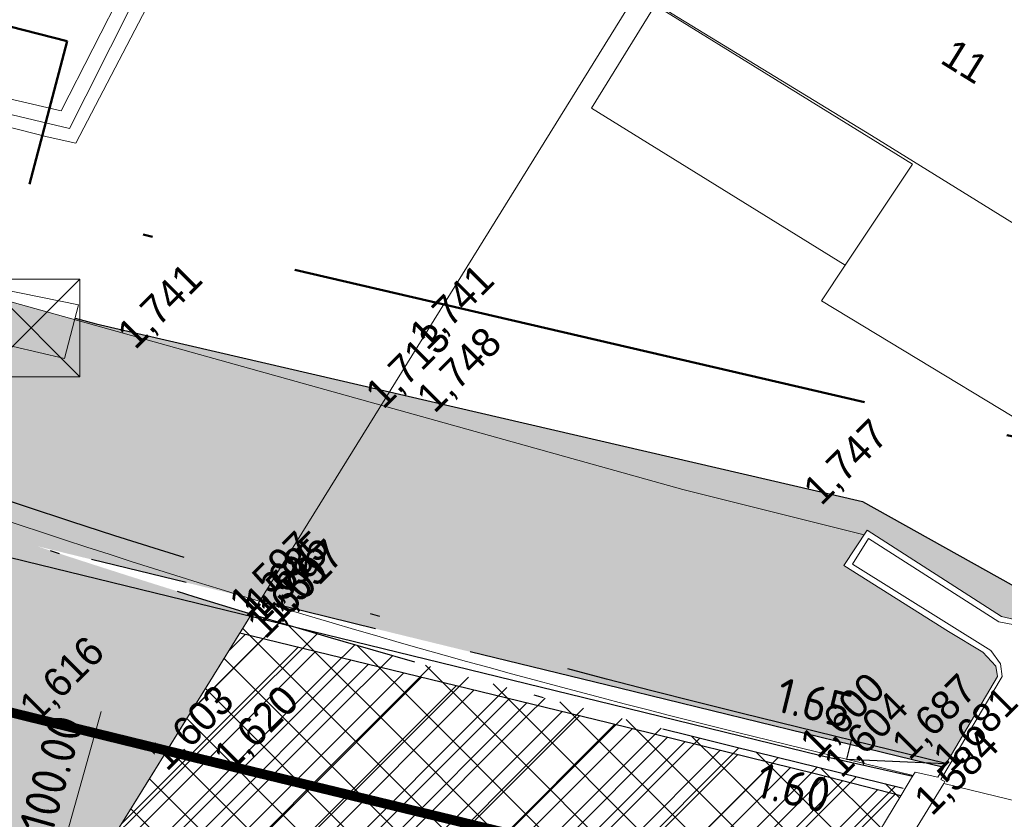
# Model space of a CAD drawing. Header units: millimetres. Extents: x 812 to 183790, y 13 to 580968.
# Tile 405 of 656: x 182747 to 182757, y 580785 to 580793. Entities that reach past the tile are written whole.
import ezdxf

# ---------------------------------------------------------------- set-up
doc = ezdxf.new("R2010")
doc.units = ezdxf.units.MM
doc.header["$LTSCALE"] = 5
for name, pattern in [('CENTRE', [50, 31.25, -6.25, 6.25, -6.25]), ('DASHDOT', [25.4, 12.7, -6.35, 0, -6.35]), ('DGN2', [448.0004, 224.0002, -224.0002]), ('DGN3', [672.0006000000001, 448.0004, -224.0002]), ('ORG-VW-030-270-STREEP-010', [3, 0.3, -2.7]), ('VH-GELEIDEBAND_50X200', [8, 4, -2, 0, -2]), ('VH-TROTTOIRBAND_180-200', [20, 10, -2, 2, -2, 2, -2]), ('VW-1-3_STREEP', [4, 1, -3]), ('XX-PROJECTGRENS', [18, 12, -3, 0, -3])]:
    doc.linetypes.add(name, pattern=pattern)
for name, color, linetype, lineweight in [('286_V_KANT_ASFALTVERHARDING', 252, 'Continuous', 9), ('287_V_KANT_BETONVERHARDING', 252, 'Continuous', 9), ('289_V_KANT_OPEN_VERHARDING', 252, 'Continuous', 9), ('344_V_VOEGOVERGANG', 252, 'Continuous', 9), ('afsluitpaal', 252, 'Continuous', 9), ('hek', 252, 'DGN3', 9), ('hoofdgebouw', 252, 'Continuous', 9), ('huisnummerreeks BGT', 252, 'Continuous', 9), ('N-BH-VH-KANTOPSLUITING_GELEIDEBAND_50X200-G', 20, 'VH-GELEIDEBAND_50X200', 30), ('N-Hoogte_Nieuw', 7, 'Continuous', 25), ('N-WE-KG-WERKGRENS-G', 7, 'XX-PROJECTGRENS', 50), ('N-WE-VH-KANTVERHARDING-G', 7, 'Continuous', 0), ('N-WEG-ASF-GOOTTEGEL', 7, 'DASHDOT', 25), ('N-XX-AL-M', 7, 'Continuous', 0), ('overbouw', 252, 'Continuous', 9), ('V-278_V_GOOT_LIJN', 7, 'Continuous', 25), ('V-afsluitpaal', 7, 'Continuous', 9), ('V-Goot gietasfalt', 10, 'CENTRE', 25), ('V-WE-VH-KANTOPSLUITING_TROTTOIRBAND_180 200-G', 6, 'VH-TROTTOIRBAND_180-200', 25)]:
    doc.layers.add(name, color=color, linetype=linetype, lineweight=lineweight)
for name, color, linetype in [('B-ALG-HOOGTES', 252, 'Continuous'), ('N-Verloopband', 7, 'Continuous'), ('V-WEG-ALG-LIJN', 7, 'Continuous')]:
    doc.layers.add(name, color=color, linetype=linetype)
for name, color, linetype, lineweight, true_color in [('gebouwinstallatiegrens', 1, 'DGN2', 0, 0xff0000), ('kunstwerk', 7, 'Continuous', 13, 0x00a800), ('N-BH-VW-MARKERING_LANGS_STREEP_30270_010-G', 7, 'ORG-VW-030-270-STREEP-010', 0, 0xffffff), ('V-233_V_1-3_STREEP_010CM', 7, 'VW-1-3_STREEP', 9, 0xffffff)]:
    doc.layers.add(name, color=color, linetype=linetype, lineweight=lineweight, true_color=true_color)
doc.layers.add('N-BH-VH-VERHARDING_BETON_GEWAPEND-G', color=252, linetype='Continuous', lineweight=5, true_color=0x696969, transparency=0.25)
for name, color, linetype, lineweight, transparency in [('N-WE-VH-VERHARDING_ASFALT-DEKLAAG ROOD-A', 250, 'Continuous', 5, 0.5), ('N-WE-VH-VERHARDING_ASFALT_ROOD-A', 12, 'Continuous', 9, 0.7), ('N-WE-VH-VERHARDING_TEGEL-A', 253, 'Continuous', 5, 0.75), ('V-WE-VH-VERHARDING_ASFALT_ROOD-A', 12, 'Continuous', 9, 0.5), ('V-WE-VH-VERHARDING_FREZEN DEKLAAGASFALT-A', 251, 'Continuous', 18, 0.25), ('V-WE-VH-VERHARDING_TEGEL-A', 253, 'Continuous', 18, 0.5)]:
    doc.layers.add(name, color=color, linetype=linetype, lineweight=lineweight, transparency=transparency)
doc.styles.add('isocp', font='isocp.shx')
doc.styles.add('NLCS-ISO-M200-T18', font='txt', dxfattribs={"height": 0.36})
doc.styles.add('NLCS-T25_0', font='txt')
doc.styles.add('Styledgn000', font='dgn000.shx')
doc.dimstyles.new('NLCS-M200-T18-PIJL_X_L2_H1', dxfattribs={"dimscale": 0.2, "dimtxt": 0.36, "dimasz": 2, "dimexe": 2, "dimexo": 1, "dimgap": 0.7, "dimtad": 1, "dimzin": 0, "dimdsep": 46, "dimtxsty": 'NLCS-ISO-M200-T18', "dimcen": 0, "dimdle": 2, "dimclrd": 256, "dimclre": 256, "dimclrt": 256, "dimadec": 1, "dimazin": 0, "dimtfac": 1, "dimtofl": 0, "dimtmove": 1, "dimatfit": 0, "dimfxl": 2, "dimfxlon": 1, "dimtfillclr": 254, "dimtolj": 1, "dimtzin": 0, "dimlwd": 18, "dimlwe": 18, "dimarcsym": 0})

# ---------------------------------------------------------------- blocks, each defined once
blk = doc.blocks.new('HINDER')
at = {"layer": 'afsluitpaal', "color": 251, "linetype": 'Continuous', "lineweight": 0, "true_color": 0x696969}
for p, q in [((-0.5, 0.5), (0.5, -0.5)), ((0.5, 0.5), (-0.5, -0.5))]:
    blk.add_line(p, q, dxfattribs=at)
at = {"layer": 'afsluitpaal', "color": 251, "linetype": 'Continuous', "lineweight": 0, "true_color": 0x696969, "flags": 128}
blk.add_lwpolyline([(-0.5, 0.5), (0.5, 0.5), (0.5, -0.5), (-0.5, -0.5), (-0.5, 0.5)], dxfattribs=at)
blk = doc.blocks.new('*D6764')
at = {"layer": 'Defpoints', "color": 0, "transparency": 16777216}
for p in [(182773.6834198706, 580878.878619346), (182746.6694586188, 580782.5965031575)]:
    blk.add_point(p, dxfattribs=at)
at = {"layer": 'N-XX-AL-M', "linetype": 'Continuous', "lineweight": 18, "transparency": 16777216}
blk.add_line((182747.640342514, 580786.0568899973), (182746.7775144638, 580782.9816316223), dxfattribs=at)
at = {"layer": 'N-XX-AL-M', "transparency": 16777216}
blk.add_solid([(182746.7133263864, 580782.9996409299), (182746.8417025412, 580782.9636223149), (182746.6694586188, 580782.5965031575)], dxfattribs=at)
at = {"layer": 'N-XX-AL-M', "transparency": 16777216, "insert": (182747.0901946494, 580785.2806469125), "char_height": 0.36, "attachment_point": 5, "rotation": 74.32742522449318, "style": 'NLCS-ISO-M200-T18'}
blk.add_mtext('\\A1;R100.00', dxfattribs=at)

msp = doc.modelspace()

# ---------------------------------------------------------------- hatches: boundary and pattern name
at = {"layer": 'N-BH-VH-VERHARDING_BETON_GEWAPEND-G'}
h = msp.add_hatch(dxfattribs=at)
h.set_pattern_fill('ANSI37', color=256, scale=0.075)
h.set_pattern_definition([(45, (0, 0), (-0.1683798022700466, 0.1683798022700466), []), (135, (0, 0), (-0.1683798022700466, -0.1683798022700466), [])])
edge = h.paths.add_edge_path()
edge.add_arc((182765.1387283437, 580830.5577915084), 50.22000022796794, 250.9245064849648, 256.9396331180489)
edge.add_line((182753.7901369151, 580781.6368563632), (182753.8042357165, 580781.6061493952))
edge.add_line((182753.8042357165, 580781.6061493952), (182753.8165005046, 580781.5794368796))
edge.add_line((182753.8165005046, 580781.5794368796), (182753.7915354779, 580781.4580938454))
edge.add_line((182753.7915354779, 580781.4580938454), (182753.7310332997, 580781.3712259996))
edge.add_line((182753.7310332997, 580781.3712259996), (182753.7095075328, 580781.3403197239))
edge.add_line((182753.7095075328, 580781.3403197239), (182753.5125481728, 580781.080177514))
edge.add_line((182753.5125481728, 580781.080177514), (182749.7093009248, 580782.0215596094))
edge.add_arc((182773.6834198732, 580878.8786193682), 99.78000002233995, 252.5257107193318, 256.0975362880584, ccw=False)
edge.add_line((182743.7217008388, 580783.7032874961), (182741.9896704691, 580784.2485402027))
edge.add_line((182741.9896704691, 580784.2485402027), (182742.4563318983, 580785.2635470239))
edge.add_line((182742.4563318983, 580785.2635470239), (182748.7261444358, 580783.0954326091))
at = {"layer": 'N-WE-VH-VERHARDING_ASFALT-DEKLAAG ROOD-A'}
h = msp.add_hatch(dxfattribs=at)
h.set_pattern_fill('ASFALT', color=256, scale=2, pattern_type=2)
h.set_pattern_definition([(135, (2, 0), (-1.999999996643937, 1.110223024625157e-16), [2.82842712, 0]), (135, (1.5, 0), (-1.999999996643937, 1.110223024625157e-16), [2.12132034, -0.70710678]), (135, (1, 0), (-1.999999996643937, 1.110223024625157e-16), [1.41421356, -1.41421356]), (135, (0.5, 0), (-1.999999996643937, 1.110223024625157e-16), [0.70710678, -2.12132034]), (135, (2, 0.5), (-1.999999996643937, 1.110223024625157e-16), [2.12132034, -0.70710678]), (135, (2, 1), (-1.999999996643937, 1.110223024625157e-16), [1.41421356, -1.41421356]), (135, (2, 1.5), (-1.999999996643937, 1.110223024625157e-16), [0.70710678, -2.12132034]), (225, (2, 2), (-3.33066907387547e-16, -1.999999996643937), [2.82842712, 0]), (225, (2, 1.5), (-3.33066907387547e-16, -1.999999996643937), [2.12132034, -0.70710678]), (225, (2, 1), (-3.33066907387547e-16, -1.999999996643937), [1.41421356, -1.41421356]), (225, (2, 0.5), (-3.33066907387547e-16, -1.999999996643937), [0.70710678, -2.12132034]), (225, (0.5, 2), (-3.33066907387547e-16, -1.999999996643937), [0.70710678, -2.12132034]), (225, (1, 2), (-3.33066907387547e-16, -1.999999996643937), [1.41421356, -1.41421356]), (225, (1.5, 2), (-3.33066907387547e-16, -1.999999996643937), [2.12132034, -0.70710678])])
edge = h.paths.add_edge_path()
edge.add_line((182749.1831745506, 580787.0555788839), (182747.1993971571, 580783.8561674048))
edge.add_line((182747.1993971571, 580783.8561674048), (182748.7980434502, 580783.303352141))
edge.add_arc((182765.1387282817, 580830.5577912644), 49.99999997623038, 250.9245064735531, 256.203469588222)
edge.add_line((182753.214995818, 580782.0003551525), (182753.5129503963, 580781.9271896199))
edge.add_line((182753.5129503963, 580781.9271896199), (182752.175941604, 580782.7214889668))
edge.add_line((182752.175941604, 580782.7214889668), (182752.3970604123, 580783.0748113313))
edge.add_line((182752.3970604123, 580783.0748113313), (182753.9805563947, 580782.1112048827))
edge.add_line((182753.9805563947, 580782.1112048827), (182755.8887755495, 580785.263310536))
edge.add_line((182755.8887755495, 580785.263310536), (182754.1320754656, 580785.6960750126))
edge.add_arc((182777.2506933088, 580879.540371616), 96.6499999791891, 253.1178727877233, 256.1607094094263, ccw=False)
at = {"layer": 'N-WE-VH-VERHARDING_ASFALT_ROOD-A'}
h = msp.add_hatch(color=256, dxfattribs=at)
h.dxf.hatch_style = 1
edge = h.paths.add_edge_path()
edge.add_line((182747.1993971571, 580783.8561674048), (182749.1831745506, 580787.0555788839))
edge.add_arc((182777.2506933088, 580879.540371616), 96.6499999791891, 251.6121813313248, 253.1178727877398, ccw=False)
edge.add_line((182746.7627122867, 580787.8250211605), (182742.2027506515, 580789.3408418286))
edge.add_arc((182743.8273042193, 580794.2278987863), 5.150000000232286, 156.6954549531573, 251.61218132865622, ccw=False)
edge.add_line((182739.0974669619, 580796.2653333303), (182739.2805366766, 580796.6903236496))
edge.add_line((182739.2805366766, 580796.6903236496), (182736.2645268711, 580798.1640339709))
edge.add_line((182736.2645268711, 580798.1640339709), (182735.4984519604, 580796.461090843))
edge.add_arc((182730.9385944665, 580798.5123586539), 4.999999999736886, 251.6121813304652, 335.77923582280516, ccw=False)
edge.add_line((182729.3613579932, 580793.7676431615), (182729.3140408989, 580793.6253016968))
edge.add_line((182729.3140408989, 580793.6253016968), (182726.3284175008, 580794.617781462))
edge.add_arc((182693.7269395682, 580696.5445121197), 103.3500001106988, 71.61218133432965, 74.59884301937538)
edge.add_line((182721.1741763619, 580796.183218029), (182695.6448481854, 580803.2157212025))
edge.add_arc((182561.9673772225, 580317.9409986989), 503.3500000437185, 74.59884302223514, 80.84029245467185)
edge.add_arc((182479.930378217, 579809.1625076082), 1018.699999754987, 80.84029245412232, 81.94296046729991)
edge.add_arc((182551.5445533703, 580315.0689339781), 507.7499999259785, 81.94296046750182, 86.40216300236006)
edge.add_line((182583.4073091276, 580821.818208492), (182546.8439306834, 580824.4179935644))
edge.add_arc((182475.6818700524, 579823.5947404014), 1003.350000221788, 85.9329129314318, 89.09761362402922)
edge.add_line((182491.4835913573, 580826.8203025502), (182461.7813385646, 580827.2881402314))
edge.add_arc((182462.1301780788, 580849.4353931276), 22.14999999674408, 256.0892152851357, 269.09761362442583, ccw=False)
edge.add_line((182456.8050798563, 580827.9350250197), (182455.9997038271, 580824.6832763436))
edge.add_arc((182462.1301780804, 580849.43539314), 25.50000000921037, 256.0892152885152, 269.0976136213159)
edge.add_line((182461.7285795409, 580823.938555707), (182491.4308323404, 580823.4707180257))
edge.add_arc((182475.6818700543, 579823.5947404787), 1000.000000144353, 85.93291293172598, 89.09761362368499, ccw=False)
edge.add_line((182546.6063337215, 580821.0764299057), (182583.1834185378, 580818.475670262))
edge.add_arc((182551.544553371, 580315.0689339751), 504.3999999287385, 81.9429604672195, 86.40371870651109, ccw=False)
edge.add_arc((182479.9303783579, 579809.1625084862), 1015.349998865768, 80.84029245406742, 81.94296046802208, ccw=False)
edge.add_arc((182561.9673772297, 580317.9409987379), 500.0000000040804, 74.59884302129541, 80.84029245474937, ccw=False)
edge.add_line((182694.7551699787, 580799.9860195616), (182720.176144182, 580792.9833643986))
edge.add_arc((182693.6185856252, 580696.5743602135), 100.0000000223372, 70.9245064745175, 74.59884302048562, ccw=False)
edge.add_line((182726.2999553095, 580791.0832385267), (182747.1993971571, 580783.8561674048))
at = {"layer": 'N-WE-VH-VERHARDING_TEGEL-A'}
h = msp.add_hatch(color=256, dxfattribs=at)
h.dxf.hatch_style = 1
edge = h.paths.add_edge_path()
edge.add_line((182739.0287826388, 580794.3470232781), (182739.3245721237, 580794.3520103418))
edge.add_line((182739.3245721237, 580794.3520103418), (182739.3279436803, 580794.1520387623))
edge.add_arc((182743.827304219, 580794.2278987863), 4.500000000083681, 180.9659255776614, 196.2904368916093)
edge.add_line((182739.5079696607, 580792.9656195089), (182739.5640709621, 580792.7736490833))
edge.add_line((182739.5640709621, 580792.7736490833), (182739.2801164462, 580792.6906664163))
edge.add_arc((182743.8273042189, 580794.227898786), 4.799999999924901, 198.6784523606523, 251.6121813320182)
edge.add_line((182742.3131572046, 580789.6729719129), (182746.8731166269, 580788.1571519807))
edge.add_arc((182777.2506911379, 580879.5403724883), 96.30000012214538, 251.6121813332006, 256.1607093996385)
edge.add_line((182754.2157930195, 580786.035915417), (182756.30705719, 580785.5207306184))
edge.add_line((182756.30705719, 580785.5207306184), (182756.8372687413, 580786.4153136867))
edge.add_line((182756.8372687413, 580786.4153136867), (182756.8194365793, 580786.52238107))
edge.add_line((182756.8194365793, 580786.52238107), (182756.6874785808, 580786.6651375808))
edge.add_line((182756.6874785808, 580786.6651375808), (182756.3344017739, 580786.8757034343))
edge.add_line((182756.3344017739, 580786.8757034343), (182755.2609056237, 580787.5537968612))
edge.add_line((182755.2609056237, 580787.5537968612), (182755.4690594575, 580787.8709081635))
edge.add_line((182755.4690594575, 580787.8709081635), (182753.6082306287, 580788.3351617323))
edge.add_line((182753.6082306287, 580788.3351617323), (182745.5, 580790.6))
edge.add_line((182745.5, 580790.6), (182745.928, 580792.282))
edge.add_line((182745.928, 580792.282), (182742.03, 580793.28))
edge.add_line((182742.03, 580793.28), (182742.985, 580795.13))
edge.add_line((182742.985, 580795.13), (182739.5999568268, 580796.5471560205))
edge.add_line((182739.5999568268, 580796.5471560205), (182739.4189122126, 580796.1268669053))
edge.add_arc((182743.8273042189, 580794.227898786), 4.799999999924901, 156.6954549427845, 178.5779101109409)
at = {"layer": 'V-WE-VH-VERHARDING_ASFALT_ROOD-A', "lineweight": 0}
h = msp.add_hatch(color=256, dxfattribs=at)
h.dxf.hatch_style = 1
h.paths.add_polyline_path([(182642.8181258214, 580812.6064497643), (182640.5878648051, 580812.9704923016), (182637.9741981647, 580813.362713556), (182635.2476743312, 580813.7633177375), (182632.5209227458, 580814.1639553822), (182629.7941711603, 580814.5645930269), (182627.0677837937, 580814.9651771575), (182624.3077761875, 580815.356871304), (182621.5002071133, 580815.7364136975), (182618.692147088, 580816.1160224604), (182615.8840870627, 580816.4956312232), (182613.0760270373, 580816.8752399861), (182610.2775426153, 580817.2516975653), (182607.6054443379, 580817.5842044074), (182604.9326078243, 580817.916803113), (182602.2597713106, 580818.2494018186), (182599.5869347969, 580818.5820005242), (182596.9149784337, 580818.9144897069), (182593.795704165, 580819.2652360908), (182590.4925109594, 580819.6235576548), (182587.1890254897, 580819.9819109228), (182583.88554002, 580820.3402641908), (182580.5822233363, 580820.6985991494), (182577.6095751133, 580821.0142574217), (182575.2370839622, 580821.252438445), (182572.8641649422, 580821.4906624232), (182570.4912459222, 580821.7288864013), (182568.1183269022, 580821.9671103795), (182565.4985372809, 580822.2301183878), (182565.4318818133, 580821.5949239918), (182565.3716190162, 580821.020648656), (182565.311356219, 580820.4463733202), (182565.2510934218, 580819.8720979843), (182565.407487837, 580819.3145008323), (182568.6201542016, 580818.9921742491), (182571.8328205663, 580818.6698476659), (182575.045486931, 580818.3475210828), (182578.2581532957, 580818.0251944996), (182581.3179605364, 580817.717375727), (182583.3760447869, 580817.5046301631), (182585.4341290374, 580817.2918845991), (182587.4922132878, 580817.0791390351), (182589.5502975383, 580816.8663934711), (182592.0095728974, 580816.5958611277), (182596.0878531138, 580816.0921305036), (182600.1661333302, 580815.5883998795), (182604.2444135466, 580815.0846692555), (182608.322693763, 580814.5809386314), (182612.0823909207, 580814.1059378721), (182614.9575035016, 580813.7107090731), (182617.8326160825, 580813.3154802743), (182620.7077286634, 580812.9202514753), (182623.5828412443, 580812.5250226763), (182626.9613785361, 580812.0418302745), (182631.3574867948, 580811.3808372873), (182635.7535950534, 580810.7198443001), (182640.1497033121, 580810.0588513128), (182644.5503019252, 580809.4307897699), (182648.929091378, 580808.7085415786), (182653.8541138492, 580807.8482277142), (182658.7794500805, 580806.9851848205), (182663.6957571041, 580806.0729639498), (182668.61391834, 580805.1708421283), (182673.5030059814, 580804.2516361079), (182677.4162434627, 580803.4889213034), (182680.7034724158, 580802.848686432), (182682.089531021, 580802.577033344), (182683.7038332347, 580802.2564760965), (182686.3916190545, 580801.69280951), (182689.7060089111, 580800.9992073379), (182690.3784176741, 580800.8584923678), (182691.44670359, 580800.6314852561), (182691.9668477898, 580800.5197342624), (182692.4552616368, 580800.4115637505), (182693.7217851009, 580800.1221800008), (182695.083802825, 580799.8082571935), (182696.5319389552, 580799.4681581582), (182697.7332767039, 580799.185473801), (182701.0560150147, 580798.3914398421), (182702.8643873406, 580797.934601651), (182703.8728104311, 580797.672257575), (182705.1318931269, 580797.3326014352), (182706.184065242, 580797.0490510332), (182709.2939910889, 580796.198288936), (182710.6047516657, 580795.8401276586), (182712.3030918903, 580795.3626936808), (182714.8621121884, 580794.6397457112), (182717.5385975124, 580793.872066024), (182729.2163898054, 580790.0797113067), (182729.5369564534, 580789.9904389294), (182730.9135034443, 580789.5261342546), (182732.0999993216, 580789.1255502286), (182734.3105679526, 580788.3919144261), (182735.9657070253, 580787.8312845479), (182738.5794194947, 580786.9577026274), (182741.0697109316, 580786.1251168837), (182743.0593483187, 580785.4757921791), (182743.2197488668, 580785.4086201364), (182743.3498736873, 580785.3243538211), (182743.4401332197, 580785.203321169), (182743.472420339, 580785.0972188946), (182743.4878459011, 580784.952403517), (182743.4486320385, 580784.7566708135), (182743.3668161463, 580784.4254410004), (182744.0123024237, 580784.267986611), (182746.1089244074, 580783.7552800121), (182746.9994376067, 580783.5336751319), (182749.1711334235, 580787.036159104), (182746.863676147, 580787.5990797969), (182742.6008017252, 580788.6437728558), (182741.5972892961, 580788.8899484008), (182741.0690442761, 580789.0195340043), (182740.6605911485, 580789.1331882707), (182740.3906778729, 580789.219318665), (182740.1084234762, 580789.3240918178), (182739.9599633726, 580789.4007427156), (182739.8384137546, 580789.4742294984), (182739.731755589, 580789.3087486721), (182739.5856151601, 580789.4087365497), (182739.2668306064, 580789.6624466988), (182739.0080236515, 580789.909275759), (182738.7207844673, 580790.2086990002), (182738.5799071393, 580790.3821937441), (182738.4405556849, 580790.5833117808), (182738.2958963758, 580790.8358170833), (182738.1939591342, 580791.0260246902), (182738.1147771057, 580791.2174371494), (182738.0281496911, 580791.5553487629), (182737.9744263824, 580791.950706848), (182737.9602592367, 580792.2623766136), (182737.9629572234, 580792.5724743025), (182737.9735945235, 580792.7884014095), (182737.9949867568, 580793.173424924), (182738.0719886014, 580793.6687338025), (182738.2063231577, 580794.1343703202), (182738.4124438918, 580794.6806496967), (182738.796977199, 580795.594003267), (182739.2727117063, 580796.6814648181), (182736.4494235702, 580798.0733414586), (182736.1148376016, 580797.3281473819), (182735.8626251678, 580796.7544929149), (182735.5853081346, 580796.1620188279), (182735.4333091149, 580795.8890547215), (182735.342062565, 580795.7516747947), (182735.0413798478, 580795.3757568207), (182734.7592560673, 580795.0681387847), (182734.4427838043, 580794.7869918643), (182733.9573584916, 580794.4350431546), (182733.43800354, 580794.1162047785), (182732.936953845, 580793.8393967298), (182732.4730072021, 580793.6179962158), (182732.0250832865, 580793.4292022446), (182731.5940093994, 580793.2970123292), (182731.1233755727, 580793.2211729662), (182730.6890106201, 580793.1902061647), (182730.2607752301, 580793.1930981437), (182729.862991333, 580793.228012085), (182729.3072772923, 580793.3368500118), (182728.7660064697, 580793.5080108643), (182727.9889351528, 580793.7874645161), (182727.3029937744, 580794.0265512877), (182726.3989092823, 580794.3029182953), (182723.4229888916, 580795.1580047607), (182718.4763591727, 580796.5788431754), (182716.6584844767, 580797.1009979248), (182715.2912918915, 580797.4935308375), (182713.2059149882, 580798.0898597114), (182711.7214254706, 580798.5117257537), (182710.5686449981, 580798.8388003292), (182710.0601653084, 580798.9816629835), (182708.4564333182, 580799.4239047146), (182707.3925612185, 580799.7117443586), (182706.2150115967, 580800.0246846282), (182705.0395995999, 580800.3336410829), (182703.5991666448, 580800.7090612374), (182701.7869657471, 580801.1672204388), (182700.8329925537, 580801.406720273), (182699.6999649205, 580801.6846268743), (182698.3846934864, 580802.0013276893), (182697.3458294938, 580802.2480120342), (182695.9503771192, 580802.5748772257), (182695.0049709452, 580802.7929335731), (182694.076363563, 580803.002342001), (182691.8602599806, 580803.491104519), (182690.6653585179, 580803.7448733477), (182688.483338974, 580804.2024803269), (182684.8932009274, 580804.9528591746), (182681.4009857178, 580805.6450042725), (182674.245010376, 580807.0569915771), (182669.3559075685, 580807.9606481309), (182664.4355583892, 580808.848593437), (182659.5221091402, 580809.7754404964), (182654.5988362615, 580810.6469020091), (182649.6736532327, 580811.5080941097), (182645.0515923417, 580812.2575660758)])
at = {"layer": 'V-WE-VH-VERHARDING_FREZEN DEKLAAGASFALT-A'}
h = msp.add_hatch(dxfattribs=at)
h.set_pattern_fill('ANSI32', color=256, scale=0.05)
h.set_pattern_definition([(45, (0, 0), (-0.3367596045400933, 0.3367596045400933), []), (45, (0.2245065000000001, 0), (-0.3367596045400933, 0.3367596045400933), [])])
h.paths.add_polyline_path([(182755.8441999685, 580785.189678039), (182754.9783457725, 580785.4130620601), (182752.8408985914, 580785.9383402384), (182749.0620428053, 580786.8602191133), (182746.9994376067, 580783.5336751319), (182747.0916905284, 580783.5107179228), (182747.1364712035, 580783.6757656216), (182751.415089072, 580782.6033490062), (182753.0163523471, 580782.204626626), (182752.9833588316, 580782.0615134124), (182753.5078652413, 580781.9302106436), (182752.175941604, 580782.7214889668), (182752.3970604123, 580783.0748113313), (182753.9805563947, 580782.1112048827)])
at = {"layer": 'V-WE-VH-VERHARDING_TEGEL-A'}
h = msp.add_hatch(color=256, dxfattribs=at)
h.dxf.hatch_style = 1
h.paths.add_polyline_path([(182746.0672032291, 580792.21492242), (182745.9204157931, 580792.2521911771), (182741.9918753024, 580793.2496322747), (182742.9655853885, 580795.1381695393), (182739.5589467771, 580796.5643949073), (182739.1545472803, 580795.639995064), (182738.7700139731, 580794.7266414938), (182738.5638932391, 580794.1803621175), (182738.4295586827, 580793.7147255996), (182738.3525568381, 580793.2194167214), (182738.3311646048, 580792.8343932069), (182738.9585872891, 580792.8189589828), (182738.971925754, 580792.6611949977), (182739.0607692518, 580791.6103765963), (182739.0719415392, 580791.4782336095), (182738.4737021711, 580791.2609557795), (182738.6154751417, 580790.973317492), (182738.7745262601, 580790.7298533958), (182739.0547550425, 580790.3552406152), (182739.3419942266, 580790.055817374), (182739.6229310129, 580789.8121915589), (182739.8219046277, 580789.6668587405), (182740.0173342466, 580789.5501545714), (182740.2501571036, 580789.4615875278), (182740.4425077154, 580789.3901866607), (182740.720309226, 580789.301535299), (182741.1352814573, 580789.1860670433), (182741.6664730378, 580789.0557583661), (182742.6870636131, 580788.8224212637), (182746.9329986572, 580787.7648557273), (182749.2695247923, 580787.1948434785), (182750.5981525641, 580789.3376378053), (182747.589394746, 580790.0362479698), (182747.3714976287, 580790.0947517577), (182747.2632902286, 580789.6783425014), (182746.4690435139, 580789.8645820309), (182746.5915985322, 580790.3041489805), (182746.4270541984, 580790.3483279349), (182745.746813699, 580790.5480759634)])
h = msp.add_hatch(color=256, dxfattribs=at)
h.dxf.hatch_style = 1
h.paths.add_polyline_path([(182755.2609056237, 580787.5537968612), (182755.499856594, 580787.917825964), (182756.8764994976, 580787.0327355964), (182757.0120239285, 580787.0006153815), (182757.1332826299, 580787.0327355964), (182757.2260098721, 580787.1148205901), (182757.2701142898, 580787.1936332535), (182755.4521525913, 580788.2105767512), (182750.5981525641, 580789.3376378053), (182749.2695247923, 580787.1948434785), (182752.9569854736, 580786.2952610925), (182756.2845471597, 580785.4827512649), (182756.8372687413, 580786.4153136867), (182756.8194365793, 580786.52238107), (182756.6874785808, 580786.6651375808), (182756.3344017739, 580786.8757034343)])

# ---------------------------------------------------------------- linework, layer by layer
at = {"layer": '286_V_KANT_ASFALTVERHARDING'}
msp.add_polyline3d([(182764.4614926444, 580783.3057392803, 0), (182759.3346062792, 580784.5751482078, 0), (182756.2848259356, 580785.3182021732, 0)], dxfattribs=at)
at = {"layer": '287_V_KANT_BETONVERHARDING'}
msp.add_polyline3d([(182747.9711280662, 580804.1806636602, 0), (182746.1048547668, 580800.5248127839, 0), (182744.3036425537, 580797.0299322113, 0), (182742.8204122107, 580794.161478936, 0), (182742.4517293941, 580793.4263260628, 0), (182743.1941926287, 580793.2250551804, 0), (182745.8582191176, 580792.5404144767, 0), (182747.2305227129, 580792.2216181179, 0), (182748.204, 580794.135, 0), (182750.523, 580798.69, 0), (182750.55, 580798.699, 0), (182752.697, 580797.4630000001, 0), (182755.012, 580795.99, 0)], dxfattribs=at)
at = {"layer": '289_V_KANT_OPEN_VERHARDING', "flags": 128}
msp.add_lwpolyline([(182747.2632902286, 580789.6783425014), (182747.4063881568, 580790.2290192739), (182746.6155792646, 580790.3901604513), (182746.4690435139, 580789.8645820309)], close=True, dxfattribs=at)
at = {"layer": '289_V_KANT_OPEN_VERHARDING'}
msp.add_polyline3d([(182745.9204157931, 580792.2521911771, 0), (182747.087, 580791.956, 0), (182747.381, 580791.889, 0), (182748.627, 580794.2860000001, 0), (182749.6500068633, 580796.3124528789, 0), (182751.399, 580795.253, 0), (182752.541, 580797.174, 0), (182753.417, 580796.639, 0), (182754.6621134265, 580795.8569033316, 0), (182753.779, 580794.435, 0), (182753.148, 580793.4500000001, 0), (182753.498, 580793.216, 0), (182755.5429950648, 580791.9684444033, 0), (182758.0132162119, 580790.4380411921, 0), (182759.3974045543, 580792.6454567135, 0), (182759.3447433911, 580792.6832381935, 0), (182759.4571277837, 580792.8818651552, 0), (182760.3185070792, 580792.3526607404, 0), (182758.8086818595, 580789.8902860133, 0), (182757.2336647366, 580787.299687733, 0), (182757.2316608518, 580787.2374352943, 0), (182757.2701142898, 580787.1936332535, 0), (182757.2939021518, 580787.166536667, 0), (182757.3333224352, 580787.1537547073, 0)], dxfattribs=at)
at = {"layer": '344_V_VOEGOVERGANG'}
for points in [[(182757.0120239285, 580787.0006153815, 0), (182756.8764994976, 580787.0327355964, 0), (182755.499856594, 580787.917825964, 0), (182755.2609056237, 580787.5537968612, 0), (182756.3344017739, 580786.8757034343, 0), (182756.6874785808, 580786.6651375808, 0), (182756.8194365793, 580786.52238107, 0), (182756.8372687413, 580786.4153136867, 0), (182756.2845471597, 580785.4827512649, 0), (182756.2238423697, 580785.3803289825, 0), (182755.9920242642, 580785.433862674, 0), (182755.9662955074, 580785.3913624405, 0), (182755.8441999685, 580785.189678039, 0), (182753.9805563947, 580782.1112048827, 0)], [(182754.33159524, 580782.1433250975, 0), (182756.2848259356, 580785.3182021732, 0), (182756.2966994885, 580785.337502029, 0), (182756.2539022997, 580785.3578958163, 0), (182756.8836323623, 580786.4153136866, 0), (182756.8693666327, 580786.5437945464, 0), (182756.7695065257, 580786.6829821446, 0), (182755.3500664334, 580787.5680725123, 0), (182755.5141223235, 580787.8321720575, 0), (182756.8515344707, 580786.975632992, 0), (182757.0833525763, 580786.9328060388, 0)]]:
    msp.add_polyline3d(points, dxfattribs=at)
at = {"layer": 'gebouwinstallatiegrens', "color": 251, "lineweight": 0, "true_color": 0x696969}
for points in [[(182752.67, 580792.2490000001), (182753.324, 580793.306)], [(182752.67, 580792.2490000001), (182755.275, 580790.638)], [(182755.964, 580791.6730000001), (182755.275, 580790.638)]]:
    msp.add_lwpolyline(points, dxfattribs=at)
at = {"layer": 'hek', "color": 251, "linetype": 'DGN3', "lineweight": 0, "true_color": 0x696969, "flags": 128}
msp.add_lwpolyline([(182747.589394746, 580790.0362479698), (182755.4521525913, 580788.2105767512)], dxfattribs=at)
at = {"layer": 'hek'}
msp.add_polyline3d([(182747.7797915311, 580804.2294403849, 0), (182742.1868924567, 580793.3493024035, 0), (182746.0709421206, 580792.3348711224, 0), (182747.3142162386, 580792.0390173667, 0), (182747.4806021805, 580792.371490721, 0), (182748.9206319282, 580795.2235336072, 0), (182750.5855340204, 580798.4905967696, 0), (182751.3231677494, 580798.1091835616, 0)], dxfattribs=at)
at = {"layer": 'hoofdgebouw', "color": 251, "lineweight": 0, "true_color": 0x696969}
for points in [[(182755.793, 580791.779), (182753.324, 580793.306)], [(182755.964, 580791.6730000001), (182755.793, 580791.779)]]:
    msp.add_lwpolyline(points, dxfattribs=at)
at = {"layer": 'kunstwerk', "color": 251, "lineweight": 0, "true_color": 0x696969, "flags": 128}
msp.add_lwpolyline([(182753.148, 580793.4500000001), (182746.9994376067, 580783.5336751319)], dxfattribs=at)
at = {"layer": 'N-BH-VH-KANTOPSLUITING_GELEIDEBAND_50X200-G', "ltscale": 0.2, "flags": 128}
msp.add_lwpolyline([(182756.30705719, 580785.5207306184), (182754.2157930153, 580786.0359154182, -0.01984930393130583), (182746.8731166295, 580788.1571519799), (182742.3131572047, 580789.672971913, -0.2351635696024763), (182739.2801164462, 580792.6906664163, -0.2351635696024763)], format="xyb", dxfattribs=at)
at = {"layer": 'N-BH-VW-MARKERING_LANGS_STREEP_30270_010-G', "flags": 128}
msp.add_lwpolyline([(182456.4204226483, 580826.3819510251, 0.05682087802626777), (182461.7561402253, 580825.6883386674), (182491.4583930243, 580825.2205009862, -0.01380948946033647), (182546.7304515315, 580822.822022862), (182583.2932173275, 580820.2222813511, -0.0194646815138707), (182622.4859659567, 580816.2227411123, -0.004811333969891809), (182641.8394336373, 580813.2929111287, -0.0272401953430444), (182695.2199272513, 580801.6731771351), (182720.749255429, 580794.6406739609, -0.01303250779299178), (182725.8237018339, 580793.0994725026), (182740.3404034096, 580788.273836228), (182741.7480871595, 580787.8117286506, 0.01724129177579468), (182754.88792644, 580784.047882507), (182772.1086401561, 580779.7515293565, 0.0687850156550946), (182778.0306018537, 580779.1145959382)], format="xyb", dxfattribs=at)
at = {"layer": 'N-Verloopband'}
for points in [[(182755.3360867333, 580785.7599300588), (182755.2882468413, 580785.5657358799)], [(182755.2882468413, 580785.5657358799), (182756.30705719, 580785.5207306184)]]:
    msp.add_lwpolyline(points, dxfattribs=at)
at = {"layer": 'N-WE-KG-WERKGRENS-G', "ltscale": 0.1, "flags": 128}
msp.add_lwpolyline([(183497.3056307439, 580860.182088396), (183489.0956343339, 580856.6585052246, -0.2746138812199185), (183482.0929804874, 580858.1025169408), (183486.631836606, 580861.6242371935), (183484.5252984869, 580862.77224474), (183478.9006442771, 580859.3651024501), (183476.775986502, 580858.3907424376), (183476.7493461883, 580858.4822461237), (183472.2681498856, 580873.556270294), (183467.8177551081, 580888.3775850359), (183464.5920328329, 580899.0976626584), (183463.3844735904, 580903.1561813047), (183461.9144004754, 580907.7872950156), (183464.7209014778, 580909.500634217, -0.06453548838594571), (183462.0333369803, 580915.6865186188, -0.02322257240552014), (183460.8914648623, 580920.0929240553), (183460.8224197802, 580920.3456992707), (183460.755428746, 580920.5755039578, -0.04267085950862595), (183459.9260034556, 580929.2685387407), (183459.9278232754, 580931.8447970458), (183446.3519624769, 580931.8447970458), (183446.2425827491, 580925.4117744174), (183446.242171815, 580925.350463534, 0.01291210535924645), (183446.0092608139, 580923.1683388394, -0.04513842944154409), (183443.8268260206, 580915.0690635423), (183446.7464618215, 580913.9898745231), (183446.8907303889, 580911.6978662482), (183447.0678041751, 580909.8330347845), (183448.1757474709, 580898.9627799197), (183448.3194295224, 580897.6997846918, 0.02989670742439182), (183451.3054041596, 580880.6359185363, 0.0170663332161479), (183455.1407267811, 580865.8075188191), (183456.0514774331, 580862.704961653), (183458.3805461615, 580854.9724534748), (183448.5258039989, 580852.1545817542), (183448.8050502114, 580851.1779938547), (183448.9568985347, 580850.6747872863, -0.3422112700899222), (183443.2856588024, 580835.8939650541, 0.02183078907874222), (183412.027541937, 580815.0261702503, 0.01120451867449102), (183396.721165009, 580803.2760661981), (183384.3300475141, 580793.7010162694, -0.03729598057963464), (183363.0348880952, 580779.6473415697, -0.09912447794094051), (183299.0188994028, 580759.0582791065, -0.01977441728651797), (183283.8150034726, 580757.9307039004), (183283.851204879, 580756.8813281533, -0.0124041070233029), (183274.2339981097, 580756.7882554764), (183251.4766170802, 580757.13258999), (183249.6861370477, 580757.9351644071), (183247.8032829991, 580758.7528201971), (183244.6270415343, 580763.6399256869), (183237.2859784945, 580768.4401373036), (183233.0177930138, 580761.8036773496), (183232.3147794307, 580760.7105848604), (183231.0397852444, 580758.8342873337), (183228.3986582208, 580758.8402441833), (183227.1079301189, 580758.8627912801), (183225.4974964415, 580758.8909231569), (183224.5145040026, 580758.9003008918), (183222.9593418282, 580758.9151371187), (183221.9035011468, 580758.9332426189), (183221.3060722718, 580758.9434872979), (183219.6666290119, 580758.9619904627), (183217.6322336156, 580758.9619521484), (183215.1822778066, 580758.9371882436), (183210.1168305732, 580758.8391594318), (183206.6913952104, 580758.7809906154), (183205.0628852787, 580758.7219504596), (183202.7930203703, 580758.5986688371), (183200.7938814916, 580758.4572586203), (183198.7941300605, 580758.2727504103), (183197.8128915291, 580758.1622891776), (183196.3262391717, 580757.9949318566), (183193.3653824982, 580757.6547052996), (183190.8855301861, 580757.3740130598), (183189.0410400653, 580757.1669135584), (183187.4406828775, 580757.0008140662), (183184.994396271, 580756.7576116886), (183182.703340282, 580756.5592657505), (183181.2133436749, 580756.4477617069), (183179.9190328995, 580756.3509018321), (183179.124004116, 580756.300486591), (183178.0277004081, 580756.2309665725), (183177.1531948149, 580756.1755114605), (183176.5403274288, 580756.1429342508), (183175.8510696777, 580756.1062964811), (183175.0935569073, 580756.0660305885), (183173.3393738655, 580755.9833455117), (183172.2663620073, 580755.9431497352), (183171.4451188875, 580755.9123853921), (183170.797552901, 580755.8913499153), (183170.0696312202, 580755.867704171), (183169.3799507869, 580755.8453006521), (183167.9738737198, 580755.8163859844), (183167.9738737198, 580765.1271439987), (183144.4099676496, 580765.3555272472), (183144.3181741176, 580755.8845429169), (183140.4669274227, 580755.9119942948), (183134.8624302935, 580755.9556057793), (183128.620659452, 580756.0098785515), (183121.8089577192, 580756.0709676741), (183115.6612647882, 580756.1578307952), (183108.300387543, 580756.2549632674), (183101.1722453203, 580756.3376567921), (183094.0180553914, 580756.4068956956), (183090.4490408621, 580756.4510150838), (183087.4143341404, 580756.488529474), (183078.9431831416, 580756.5887554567), (183071.7487605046, 580756.6721383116), (183063.9934011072, 580756.7601342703), (183057.1408494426, 580756.8525824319), (183054.754099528, 580756.8794773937), (183050.7443240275, 580756.9164097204), (183043.350035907, 580756.9833141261), (183038.3906673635, 580757.025299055), (183035.9723888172, 580757.0457715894), (183034.7724577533, 580757.0559299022), (183032.8565385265, 580757.0728318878), (183028.2209141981, 580757.1137265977), (183023.2861269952, 580757.1679103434), (183016.7872582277, 580757.2585293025), (183016.8788737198, 580766.7111439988), (182993.3149676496, 580766.9395272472), (182993.2235763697, 580757.5100461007), (182988.653347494, 580757.5770031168), (182985.9116263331, 580757.62021585), (182982.0927497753, 580757.6718427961), (182981.5748569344, 580757.6801335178), (182980.724703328, 580757.6882849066), (182978.9542252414, 580757.6981427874), (182976.0827515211, 580757.7293984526), (182973.9892429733, 580757.7642572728), (182972.0344035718, 580757.8061362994), (182969.8590150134, 580757.8533126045), (182967.5685798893, 580757.9085888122), (182966.3102195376, 580757.952732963), (182965.6043450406, 580757.9774955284), (182963.0787327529, 580758.086613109), (182960.6753016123, 580758.1935993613), (182958.7819412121, 580758.280483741), (182956.4839149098, 580758.3868375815), (182954.6300365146, 580758.4789400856), (182952.7139181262, 580758.6018166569), (182950.7940200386, 580758.7711297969), (182949.0998607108, 580758.9519129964), (182947.4075775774, 580759.1592070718), (182945.4429737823, 580759.4130089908), (182943.3952822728, 580759.6826202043), (182941.5989074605, 580759.9333450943), (182940.2949548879, 580760.1389280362), (182939.2782957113, 580760.3174701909), (182938.3100542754, 580760.5032941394), (182936.9756095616, 580760.7445374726), (182935.9553333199, 580760.9112563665), (182935.2850412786, 580761.1946287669), (182935.2541650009, 580780.4053853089), (182925.2714706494, 580780.7078911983), (182924.2670468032, 580792.0806169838), (182924.6081608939, 580796.3652167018), (182922.3722648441, 580796.5432253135), (182922.4671221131, 580811.1805219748), (182909.9932027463, 580811.2416727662), (182906.6428500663, 580798.5157923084), (182902.5736003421, 580781.29232224, 0.1014123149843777), (182894.6756429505, 580777.4448606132, -0.03488504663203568), (182891.4097651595, 580775.2784368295, -0.1011130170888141), (182841.9091837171, 580779.7282606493), (182825.8827103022, 580784.5483882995), (182810.8393367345, 580795.9620102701), (182798.6227369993, 580807.4369417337), (182787.8081283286, 580813.9508474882), (182781.0006340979, 580802.8241092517), (182789.0189474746, 580797.9811757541), (182794.5121770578, 580791.3858170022), (182792.7358044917, 580787.3516045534), (182781.6109696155, 580784.4738532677, -0.05108836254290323), (182778.2015736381, 580783.9549408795), (182746.8441079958, 580791.2359005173), (182747.2920556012, 580792.9356654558), (182743.4571078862, 580793.9093437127), (182744.3506526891, 580795.6423982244), (182739.6500855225, 580797.610340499), (182730.3603209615, 580802.1901799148), (182734.3388384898, 580810.3903849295, 0.4251542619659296), (182733.3449167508, 580813.0940346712), (182724.6326756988, 580816.9274207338, 0.457563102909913), (182721.8990183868, 580815.6279418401), (182719.8636899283, 580808.2393112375), (182698.1913079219, 580812.8033577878, -0.001135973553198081), (182655.3729354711, 580821.511875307), (182653.2460171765, 580825.6814681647, 0.004501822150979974), (182644.0887453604, 580827.2427318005, 0.003577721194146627), (182629.5028665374, 580829.4876435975), (182622.4091802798, 580821.4141145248, 0.01443121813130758), (182593.0807042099, 580824.6589107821)], format="xyb", dxfattribs=at)
at = {"layer": 'N-WE-VH-KANTVERHARDING-G', "flags": 128}
msp.add_lwpolyline([(182739.6308475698, 580797.1244055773), (182739.2352292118, 580796.2059905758, 0.4395769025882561), (182742.2500677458, 580789.4831832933), (182746.8100271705, 580787.9673633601, 0.01984930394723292), (182754.167953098, 580785.8417211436), (182755.9701599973, 580785.3977460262)], format="xyb", dxfattribs=at)
for points in [[(182753.6082306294, 580788.335161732), (182745.5, 580790.6)], [(182753.6082306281, 580788.3351617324), (182755.4690594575, 580787.8709081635)], [(182747.1993971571, 580783.8561674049), (182749.1831745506, 580787.0555788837)]]:
    msp.add_lwpolyline(points, dxfattribs=at)
at = {"layer": 'N-WE-VH-KANTVERHARDING-G'}
msp.add_polyline3d([(182757.0120239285, 580787.0006153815, 0), (182756.8764994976, 580787.0327355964, 0), (182755.499856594, 580787.917825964, 0), (182755.2609056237, 580787.5537968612, 0), (182756.3344017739, 580786.8757034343, 0), (182756.6874785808, 580786.6651375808, 0), (182756.8194365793, 580786.52238107, 0), (182756.8372687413, 580786.4153136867, 0), (182756.2845471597, 580785.4827512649, 0), (182756.2238423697, 580785.3803289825, 0), (182755.9920242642, 580785.433862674, 0), (182755.9662955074, 580785.3913624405, 0), (182755.8441999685, 580785.189678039, 0), (182753.9805563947, 580782.1112048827, 0)], dxfattribs=at)
at = {"layer": 'N-WEG-ASF-GOOTTEGEL', "ltscale": 0.04, "flags": 128}
msp.add_lwpolyline([(182739.2805366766, 580796.6903236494), (182739.0974669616, 580796.2653333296, 0.4395769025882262), (182742.2027506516, 580789.3408418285), (182746.7627100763, 580787.8250218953, 0.0198493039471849), (182754.1320731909, 580785.6960755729), (182755.8887755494, 580785.2633105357)], format="xyb", dxfattribs=at)
at = {"layer": 'overbouw', "color": 251, "lineweight": 0, "true_color": 0x696969}
for points in [[(182755.275, 580790.638), (182755.03, 580790.272)], [(182755.03, 580790.272), (182757.982, 580788.485)]]:
    msp.add_lwpolyline(points, dxfattribs=at)
at = {"layer": 'V-233_V_1-3_STREEP_010CM', "const_width": 0.1, "flags": 128}
msp.add_lwpolyline([(182743.9000580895, 580786.7402361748), (182747.3077255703, 580785.9001151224), (182748.2789501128, 580785.6619494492), (182748.6674399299, 580785.5666831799), (182753.2294044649, 580784.4620453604), (182754.6958673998, 580784.1105890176)], dxfattribs=at)
at = {"layer": 'V-278_V_GOOT_LIJN', "flags": 128}
msp.add_lwpolyline([(182741.0690442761, 580789.0195340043), (182741.5972892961, 580788.8899484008), (182742.6008017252, 580788.6437728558), (182746.863676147, 580787.5990797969), (182752.8876892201, 580786.1294787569), (182755.0252398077, 580785.6041751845), (182755.9671232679, 580785.3911752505)], dxfattribs=at)
at = {"layer": 'V-Goot gietasfalt', "flags": 128}
msp.add_lwpolyline([(182755.8441999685, 580785.189678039), (182754.9783457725, 580785.4130620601), (182752.8408985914, 580785.9383402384), (182749.0620428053, 580786.8602191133)], dxfattribs=at)
at = {"layer": 'V-WE-VH-KANTOPSLUITING_TROTTOIRBAND_180 200-G', "ltscale": 0.1, "flags": 128}
msp.add_lwpolyline([(182756.2845471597, 580785.4827512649), (182752.9569854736, 580786.2952610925), (182746.9329986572, 580787.7648557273), (182742.6870636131, 580788.8224212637), (182741.6664730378, 580789.0557583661), (182741.1352814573, 580789.1860670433), (182740.720309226, 580789.301535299), (182740.4425077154, 580789.3901866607), (182740.2501571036, 580789.4615875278), (182740.0173342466, 580789.5501545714), (182739.8219046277, 580789.6668587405), (182739.6229310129, 580789.8121915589), (182739.3419942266, 580790.055817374), (182739.0547550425, 580790.3552406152), (182738.7745262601, 580790.7298533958), (182738.6154751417, 580790.973317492), (182738.4737021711, 580791.2609557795), (182739.0719415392, 580791.4782336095), (182739.0607692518, 580791.6103765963)], dxfattribs=at)
at = {"layer": 'V-WEG-ALG-LIJN'}
msp.add_lwpolyline([(182747.3714976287, 580790.0947517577), (182747.589394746, 580790.0362479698), (182755.4521525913, 580788.2105767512), (182757.2701142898, 580787.1936332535)], dxfattribs=at)

# ---------------------------------------------------------------- block references
at = {"layer": 'V-afsluitpaal'}
msp.add_blockref('HINDER', (182746.9195868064, 580789.9925999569, 1.736173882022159), dxfattribs=at)

# ---------------------------------------------------------------- texts
at = {"layer": 'B-ALG-HOOGTES', "char_height": 0.3, "attachment_point": 4, "rotation": 45.000000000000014, "line_spacing_factor": 0.8, "style": 'isocp'}
for s, insert in [('{\\Fdgn000|c0;\\C251;1,741}', (182747.9027394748, 580789.8473169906)), ('{\\Fdgn000|c0;\\C251;1,741}', (182750.8974528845, 580789.838263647)), ('{\\Fdgn000|c0;\\C251;1,713}', (182750.4474571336, 580789.2340816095)), ('{\\Fdgn000|c0;\\C251;1,748}', (182750.9729909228, 580789.1934503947)), ('{\\Fdgn000|c0;\\C251;1,747}', (182754.9413173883, 580788.2448222)), ('{\\Fdgn000|c0;\\C251;1,597}', (182749.049796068, 580787.0942425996)), ('{\\Fdgn000|c0;\\C251;1,685}', (182749.2082800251, 580787.1023631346)), ('{\\Fdgn000|c0;\\C251;1,595}', (182749.1880170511, 580787.021218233)), ('{\\Fdgn000|c0;\\C251;1,597}', (182749.3524732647, 580787.0136162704)), ('{\\Fdgn000|c0;\\C251;1,601}', (182749.2347417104, 580786.8744426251)), ('{\\Fdgn000|c0;\\C251;1,616}', (182746.896931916, 580786.0208643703)), ('{\\Fdgn000|c0;\\C251;1,600}', (182754.90766324, 580785.6459487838)), ('{\\Fdgn000|c0;\\C251;1,687}', (182755.8479112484, 580785.6302242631)), ('{\\Fdgn000|c0;\\C251;1,603}', (182748.2266406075, 580785.518063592)), ('{\\Fdgn000|c0;\\C251;1,620}', (182748.8909845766, 580785.5154828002)), ('{\\Fdgn000|c0;\\C251;1,604}', (182755.1492609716, 580785.4474930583)), ('{\\Fdgn000|c0;\\C251;1,681}', (182756.2724847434, 580785.503857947)), ('{\\Fdgn000|c0;\\C251;1,584}', (182756.0774213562, 580785.0613885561))]:
    msp.add_mtext(s, dxfattribs=dict(at, insert=insert))
at = {"layer": 'huisnummerreeks BGT', "color": 251, "linetype": 'Continuous', "lineweight": 0, "true_color": 0x696969, "insert": (182756.504548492, 580792.7305020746), "char_height": 0.3, "attachment_point": 5, "rotation": 328.2, "line_spacing_factor": 0.8, "style": 'Styledgn000'}
msp.add_mtext('{\\C251;11}', dxfattribs=at)
at = {"layer": 'N-Hoogte_Nieuw', "char_height": 0.3599999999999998, "attachment_point": 1, "rotation": 346.27523188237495, "style": 'NLCS-T25_0'}
for s, insert in [('1.65', (182754.624970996, 580786.4120402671)), ('1.60', (182754.4200311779, 580785.5353993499))]:
    msp.add_mtext_dynamic_manual_height_columns(s, width=0.4047053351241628, gutter_width=2.499999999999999, heights=[0], dxfattribs=dict(at, insert=insert))

# ---------------------------------------------------------------- dimensions: what is measured, and where the dimension line sits
at = {"layer": 'N-XX-AL-M'}
dim = msp.add_radius_dim(center=(182773.6834198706, 580878.878619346), mpoint=(182746.6694586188, 580782.5965031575), dimstyle='NLCS-M200-T18-PIJL_X_L2_H1', dxfattribs=at)
dim.commit()
dim.dimension.update_dxf_attribs({"geometry": '*D6764', "text_midpoint": (182747.3982974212, 580785.1942022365), "dimtype": 164})

doc.saveas('drawing.dxf')
